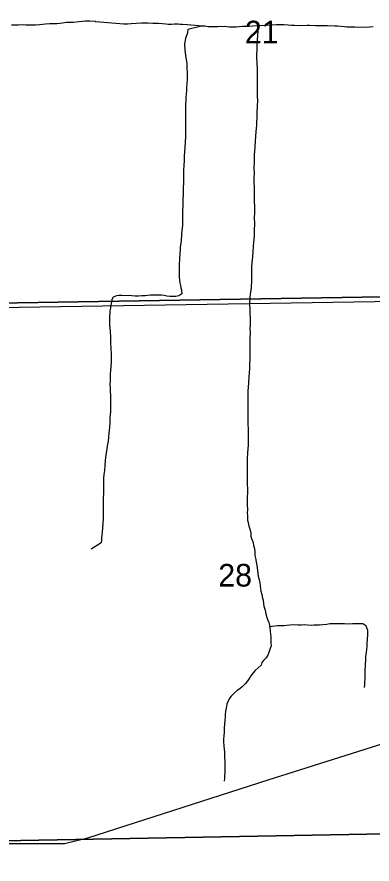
# Model space of a CAD drawing. Extents: x 1588073 to 2013523, y 1090242 to 1357120.
# Drawn here: x 1727149 to 1730620, y 1191839 to 1200124 of the extents above; entities that cross this region are included whole.
import ezdxf

# ---------------------------------------------------------------- set-up
doc = ezdxf.new("R2010")
doc.units = 0
for name, color, linetype in [('GM_X_County_Road', 7, 'Continuous'), ('GM_X_Minor_River', 7, 'Continuous'), ('GM_X_Section', 7, 'Continuous'), ('GM_X_Section_Text', 7, 'Continuous'), ('GM_X_Township_Road', 7, 'Continuous')]:
    doc.layers.add(name, color=color, linetype=linetype)

msp = doc.modelspace()

# ---------------------------------------------------------------- linework, layer by layer
at = {"layer": 'GM_X_County_Road'}
msp.add_lwpolyline([(1715636.9, 1192068.8), (1718471.5, 1191976.7), (1718521.8, 1191976.2), (1721113.9, 1191948), (1723811.7, 1191996.8), (1725486.1, 1192023.7), (1726457.1, 1192040.3), (1727614.7, 1192040.3), (1727841.4, 1192094.5), (1729603.6, 1192664.5), (1731881.1, 1193382.6), (1732426.7, 1193546.3), (1733603.8, 1193848.7), (1734558.9, 1194354.5)], dxfattribs=at)
at = {"layer": 'GM_X_Minor_River'}
for points in [[(1727924.2, 1200072), (1727916.7, 1200079.9), (1727862.5, 1200081.9), (1727818.3, 1200082), (1727754.1, 1200076), (1727700, 1200069.9), (1727633.8, 1200067.9), (1727595.6, 1200061.9), (1727537.5, 1200057.9), (1727467.2, 1200055.9), (1727429.1, 1200053.9), (1727370.9, 1200047.9), (1727332.8, 1200043.9), (1727236.5, 1200043.9), (1727200.4, 1200046), (1727160.3, 1200043.9), (1727096.1, 1200042)], [(1728953.5, 1200034.4), (1728927.5, 1200036.3), (1728889.4, 1200040.2), (1728849.3, 1200044.1), (1728815.3, 1200048), (1728767.2, 1200049.9), (1728745.2, 1200049.8), (1728723.1, 1200051.8), (1728689.1, 1200051.7), (1728661.1, 1200049.6), (1728627, 1200051.5), (1728603, 1200053.5), (1728572.9, 1200057.4), (1728532.8, 1200059.3), (1728478.7, 1200061.1), (1728426.7, 1200063), (1728368.6, 1200062.8), (1728314.5, 1200060.7), (1728264.4, 1200056.5), (1728230.4, 1200054.4), (1728194.3, 1200052.3), (1727920.5, 1200075.9)], [(1728953.5, 1200034.4), (1728819.4, 1199999.9), (1728817.5, 1199969.8), (1728797.6, 1199911.6), (1728787.8, 1199861.5), (1728789.9, 1199799.3), (1728800.1, 1199725.2), (1728808.3, 1199671), (1728810.4, 1199628.9), (1728812.6, 1199570.8), (1728812.7, 1199512.6), (1728807, 1199432.4), (1728805, 1199402.3), (1728801.2, 1199336.1), (1728799.3, 1199314.1), (1728797.4, 1199265.9), (1728797.6, 1199197.8), (1728795.7, 1199173.7), (1728796.3, 1198941.1), (1728792.4, 1198911), (1728788.6, 1198838.8), (1728786.6, 1198814.7), (1728784.8, 1198752.6), (1728782.9, 1198728.5), (1728779.1, 1198660.3), (1728777.1, 1198634.2), (1728775.3, 1198568), (1728775.5, 1198487.8), (1728773.6, 1198465.8), (1728773.8, 1198387.6), (1728771.9, 1198337.4), (1728770.1, 1198285.3), (1728768.3, 1198217.1), (1728768.6, 1198108.8), (1728766.6, 1198086.7), (1728760.8, 1198030.6), (1728758.8, 1198002.5), (1728753, 1197932.3), (1728745.2, 1197874.1), (1728743.2, 1197852.1), (1728739.4, 1197805.9), (1728737.5, 1197757.8), (1728735.6, 1197699.6), (1728735.7, 1197675.6), (1728733.8, 1197653.5), (1728733.9, 1197603.4), (1728736, 1197577.3), (1728738.1, 1197553.2), (1728742.1, 1197523.2), (1728746.2, 1197499.1), (1728752.3, 1197475.1), (1728756.4, 1197451), (1728760.5, 1197416.9), (1728732.5, 1197396.8), (1728702.5, 1197390.7), (1728678.4, 1197390.6), (1728642.4, 1197388.5), (1728614.3, 1197394.5), (1728588.3, 1197400.4), (1728560.2, 1197402.3), (1728452.1, 1197402), (1728428, 1197399.9), (1728402, 1197397.9), (1728368, 1197395.8), (1728335.9, 1197393.7), (1728303.9, 1197391.6), (1728271.8, 1197397.5), (1728239.8, 1197399.4), (1728207.7, 1197397.3), (1728175.7, 1197399.2), (1728143.6, 1197399.1), (1728121.6, 1197395.1), (1728089.6, 1197384.9), (1728075.6, 1197360.8), (1728071.7, 1197336.8), (1728067.7, 1197306.7), (1728061.8, 1197274.6), (1728057.9, 1197250.5), (1728056, 1197226.4), (1728054, 1197196.3), (1728054.1, 1197160.2), (1728054.3, 1197108.1), (1728060.5, 1197052), (1728064.6, 1196993.8), (1728064.8, 1196935.7), (1728066.9, 1196877.5), (1728069.1, 1196831.4), (1728071.2, 1196789.3), (1728069.2, 1196767.2), (1728069.3, 1196745.2), (1728067.4, 1196709.1), (1728063.5, 1196660.9), (1728061.6, 1196638.9), (1728061.7, 1196610.8), (1728059.8, 1196560.7), (1728057.9, 1196528.6), (1728060, 1196496.5), (1728060.1, 1196456.4), (1728062.2, 1196428.3), (1728062.3, 1196370.2), (1728064.4, 1196330.1)], [(1730632, 1200027.2), (1730594, 1200025), (1730525.9, 1200020.8), (1730451.8, 1200022.6), (1730429.7, 1200024.6), (1730373.7, 1200024.4), (1730351.6, 1200026.4), (1730283.5, 1200032.2), (1730255.4, 1200034.1), (1730185.3, 1200035.9), (1730159.3, 1200037.8), (1730067.2, 1200037.6), (1730009.1, 1200039.4), (1729987, 1200039.4), (1729921, 1200037.2), (1729860.8, 1200041), (1729832.8, 1200040.9), (1729798.8, 1200042.8), (1729758.7, 1200046.7), (1729686.6, 1200046.5), (1729630.5, 1200044.4), (1729576.4, 1200040.2), (1729516.3, 1200038), (1729454.3, 1200033.8), (1729414.2, 1200029.7), (1729352.1, 1200029.5), (1729322.1, 1200027.4), (1729290, 1200025.3), (1729228, 1200025.2), (1729173.9, 1200029), (1729111.8, 1200026.8), (1729057.7, 1200026.7), (1729017.6, 1200028.6), (1728989.6, 1200032.5), (1728953.5, 1200034.4)], [(1729505.2, 1200037.3), (1729496.7, 1199895.6), (1729494.8, 1199871.5), (1729494.8, 1199849.5), (1729493, 1199791.3), (1729491.1, 1199763.2), (1729491.1, 1199735.1), (1729493.3, 1199663), (1729495.5, 1199624.9), (1729495.6, 1199560.7), (1729497.9, 1199482.5), (1729498, 1199434.4), (1729496.1, 1199386.2), (1729496.2, 1199360.2), (1729498.4, 1199296), (1729496.5, 1199263.9), (1729496.5, 1199235.8), (1729494.6, 1199205.8), (1729494.7, 1199175.7), (1729492.8, 1199137.6), (1729490.9, 1199097.5), (1729489, 1199061.4), (1729487.1, 1199037.3), (1729485.2, 1198999.2), (1729477.4, 1198910.9), (1729473.6, 1198850.8), (1729469.7, 1198812.7), (1729467.8, 1198776.6), (1729465.9, 1198736.4), (1729465.9, 1198710.4), (1729464.1, 1198640.2), (1729466.3, 1198596.1), (1729464.4, 1198554), (1729464.4, 1198523.9), (1729466.7, 1198439.7), (1729468.8, 1198393.6), (1729469.4, 1198197), (1729467.4, 1198169), (1729469.6, 1198094.8), (1729467.8, 1198046.6), (1729465.9, 1198002.5), (1729466, 1197978.4), (1729460.1, 1197918.3), (1729456.2, 1197882.2), (1729454.4, 1197830), (1729450.5, 1197779.9), (1729446.6, 1197749.8), (1729444.6, 1197725.7), (1729442.8, 1197677.6), (1729442.9, 1197613.4), (1729441, 1197583.3), (1729441.1, 1197551.2), (1729437.3, 1197473), (1729431.4, 1197436.9), (1729429.5, 1197410.8), (1729425.5, 1197384.8), (1729423.6, 1197360.7), (1729421.7, 1197338.6), (1729421.8, 1197302.5), (1729423.8, 1197280.5), (1729423.9, 1197248.4), (1729426, 1197222.3), (1729428.1, 1197180.2), (1729428.3, 1197110), (1729426.4, 1197073.9), (1729428.5, 1197039.8), (1729426.7, 1196977.7), (1729426.7, 1196949.6), (1729424.8, 1196925.5), (1729425.2, 1196777.1), (1729423.4, 1196723), (1729421.5, 1196684.9), (1729419.6, 1196642.8), (1729415.7, 1196604.6), (1729411.8, 1196552.5), (1729408, 1196496.3), (1729406, 1196472.3), (1729406.1, 1196448.2), (1729406.3, 1196396.1), (1729404.4, 1196356), (1729404.8, 1196199.6), (1729406.9, 1196167.5), (1729407, 1196135.4), (1729409.1, 1196103.3), (1729409.4, 1195987), (1729407.4, 1195962.9), (1729407.5, 1195938.9), (1729405.6, 1195896.7), (1729403.7, 1195868.7), (1729401.8, 1195844.6), (1729399.8, 1195818.5), (1729399.9, 1195796.5), (1729398, 1195744.3), (1729398.6, 1195543.8), (1729400.7, 1195519.7), (1729400.8, 1195471.6), (1729398.9, 1195427.5), (1729399.1, 1195359.3), (1729401.3, 1195301.1), (1729399.3, 1195275.1), (1729401.4, 1195249)], [(1728064.4, 1196330.1), (1728064.5, 1196298), (1728062.6, 1196265.9), (1728058.7, 1196233.8), (1728056.8, 1196203.7), (1728056.9, 1196153.6), (1728053, 1196109.4), (1728049.1, 1196079.4), (1728047.2, 1196055.3), (1728043.3, 1196011.2), (1728039.4, 1195975.1), (1728031.5, 1195924.9), (1728023.6, 1195880.8), (1728017.8, 1195836.6), (1728011.9, 1195788.5), (1728008, 1195732.3), (1728004.1, 1195688.2), (1727998.2, 1195648.1), (1727996.3, 1195614), (1727996.5, 1195549.8), (1727994.6, 1195527.7), (1727994.7, 1195479.6), (1727994.8, 1195453.6), (1727992.8, 1195429.5), (1727993.2, 1195301.1), (1727991.3, 1195255), (1727991.4, 1195216.9), (1727989.6, 1195170.8), (1727985.7, 1195128.6), (1727981.8, 1195084.5), (1727977.9, 1195060.4), (1727975.9, 1195030.4), (1727974, 1195006.3), (1727972.1, 1194980.2), (1727874.5, 1194917.6)], [(1729401.4, 1195249), (1729403.5, 1195224.9), (1729403.5, 1195202.9), (1729407.6, 1195178.8), (1729415.7, 1195144.8), (1729423.8, 1195116.7), (1729434, 1195076.6), (1729436, 1195046.6), (1729442.1, 1195022.5), (1729456.2, 1194984.5), (1729462.3, 1194956.4), (1729466.4, 1194934.4), (1729472.5, 1194898.3), (1729474.6, 1194858.2), (1729482.7, 1194818.1), (1729486.8, 1194792), (1729492.9, 1194758), (1729497, 1194735.9), (1729499.1, 1194711.9), (1729507.2, 1194655.7), (1729517.3, 1194617.7), (1729521.4, 1194593.6), (1729525.5, 1194561.5), (1729531.7, 1194509.4), (1729543.8, 1194475.4), (1729549.9, 1194441.3), (1729553.9, 1194419.2), (1729558, 1194387.2), (1729562.1, 1194361.1), (1729574.2, 1194323), (1729580.3, 1194287), (1729590.5, 1194250.9), (1729602.6, 1194224.9), (1729610.6, 1194202.8), (1729616.7, 1194174.8), (1729620.8, 1194146.7), (1729624.9, 1194114.6), (1729631.1, 1194062.5), (1729631.1, 1194032.4), (1729631.2, 1193998.3), (1729633.3, 1193974.3), (1729625.4, 1193948.2), (1729611.5, 1193908), (1729599.5, 1193883.9), (1729583.5, 1193857.8), (1729559.6, 1193831.7), (1729541.6, 1193809.6), (1729535.7, 1193783.5), (1729477.7, 1193733.2), (1729457.8, 1193711.1), (1729435.8, 1193678.9), (1729417.9, 1193652.8), (1729397.9, 1193624.7), (1729378, 1193600.6), (1729350, 1193572.4), (1729326, 1193552.3), (1729300, 1193536.2), (1729268.1, 1193506), (1729240.1, 1193477.8), (1729220.1, 1193449.7), (1729200.3, 1193401.5), (1729192.3, 1193365.4), (1729186.4, 1193335.3), (1729184.5, 1193303.2), (1729182.6, 1193279.1), (1729180.7, 1193245), (1729174.8, 1193172.8), (1729174.9, 1193146.8), (1729175, 1193124.7), (1729171.1, 1193096.6), (1729167.2, 1193056.5), (1729169.2, 1193034.4), (1729171.3, 1192994.3), (1729175.4, 1192958.3), (1729177.5, 1192936.2), (1729177.7, 1192882.1), (1729179.8, 1192846), (1729181.8, 1192821.9), (1729182, 1192763.8), (1729180.1, 1192731.7), (1729178.2, 1192703.6), (1729176.2, 1192675.5), (1729174.3, 1192651.4)], [(1729619.1, 1194158.5), (1729644.8, 1194164.8), (1729694.8, 1194171), (1729732.9, 1194173.1), (1729756.9, 1194173.2), (1729787, 1194175.2), (1729817, 1194179.3), (1729855.1, 1194181.5), (1729897.1, 1194179.6), (1729927.2, 1194179.7), (1729957.2, 1194181.8), (1729989.3, 1194179.8), (1730023.3, 1194175.9), (1730051.3, 1194178), (1730075.4, 1194180.1), (1730105.4, 1194180.2), (1730139.5, 1194182.3), (1730177.5, 1194186.4), (1730205.5, 1194192.5), (1730233.6, 1194192.6), (1730265.6, 1194190.7), (1730351.8, 1194190.9), (1730393.8, 1194189), (1730429.9, 1194191.1), (1730455.9, 1194193.2), (1730528, 1194193.4), (1730558.1, 1194171.4), (1730576.3, 1194125.4), (1730576.4, 1194083.3), (1730572.5, 1194037.1), (1730568.6, 1194001), (1730568.7, 1193972.9), (1730564.8, 1193934.8), (1730560.8, 1193910.8), (1730557, 1193866.6), (1730555.1, 1193828.5), (1730553.1, 1193802.4), (1730551.2, 1193774.4), (1730549.3, 1193742.3), (1730549.4, 1193706.2), (1730549.5, 1193674.1), (1730547.6, 1193644), (1730545.6, 1193621.9), (1730545.7, 1193589.8), (1730543.8, 1193565.8)]]:
    msp.add_lwpolyline(points, dxfattribs=at)
at = {"layer": 'GM_X_Section'}
for points in [[(1726949.5, 1202694.1), (1732380.4, 1202743), (1732110.6, 1197410.9), (1726753.6, 1197321.7)], [(1726753.6, 1197321.7), (1732110.6, 1197410.9), (1731817.4, 1192153.2), (1726470.8, 1192058.2)], [(1726470.8, 1192058.2), (1731817.4, 1192153.2), (1731594.1, 1186855.5), (1731373.7, 1186852.7), (1726222, 1186791.3)]]:
    msp.add_lwpolyline(points, close=True, dxfattribs=at)
at = {"layer": 'GM_X_Township_Road'}
msp.add_lwpolyline([(1726752.8, 1197279.7), (1726752.8, 1197279.7), (1732080.2, 1197365.3)], dxfattribs=at)

# ---------------------------------------------------------------- texts
at = {"layer": 'GM_X_Section_Text'}
for s, p in [('21', (1729376.8, 1199865.8)), ('28', (1729117.2, 1194553.4))]:
    msp.add_text(s, height=221, rotation=0.00001, dxfattribs=at).set_placement(p)

doc.saveas('drawing.dxf')
